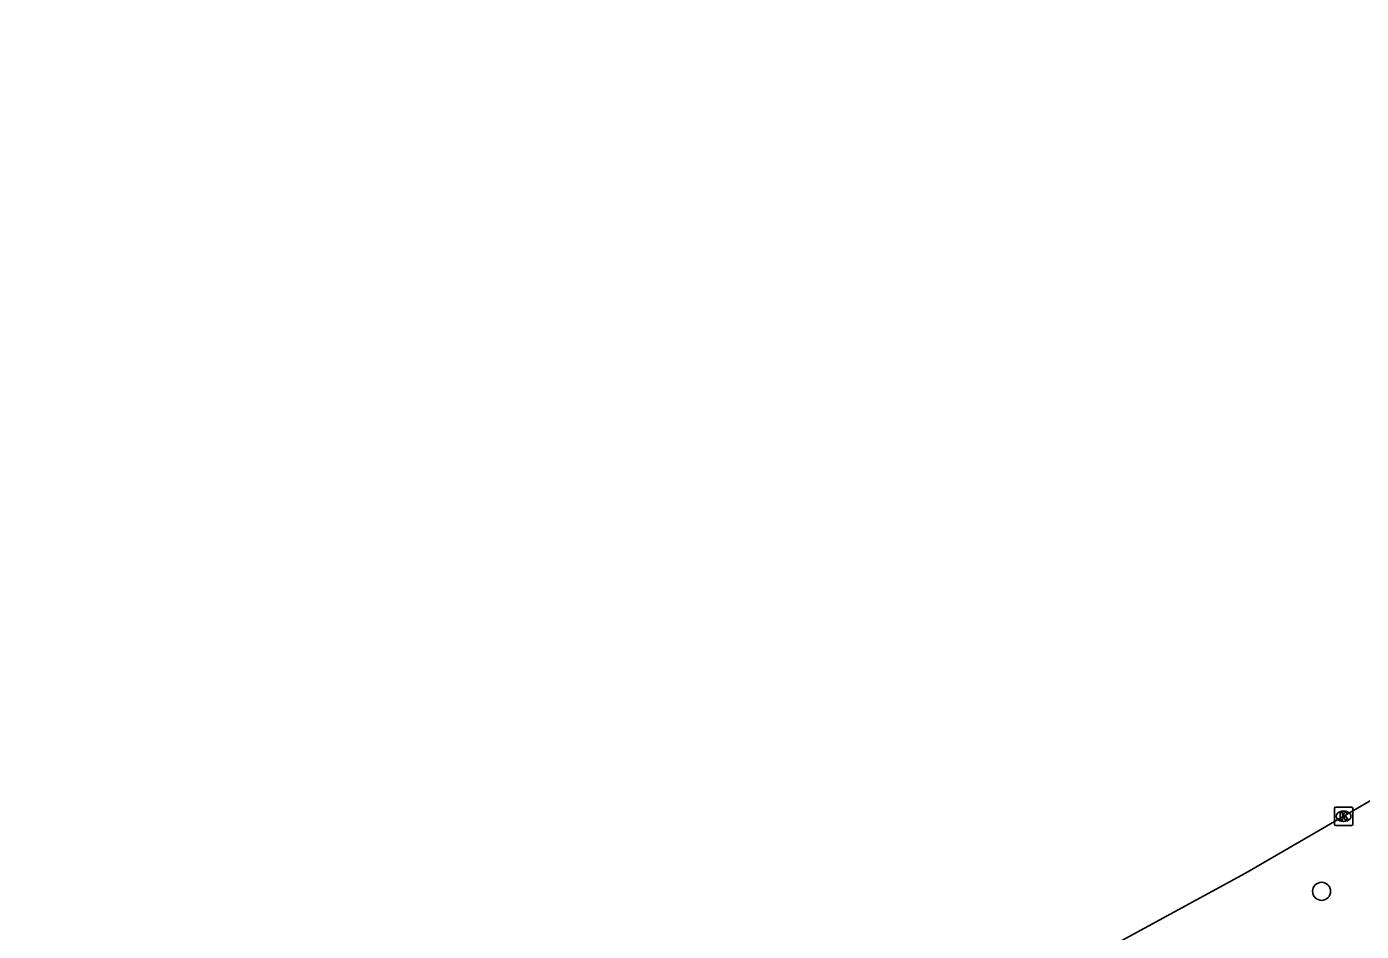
# Model space of a CAD drawing. Extents: x 162880 to 165536, y 384011 to 385179.
# Drawn here: x 163926.4 to 163998.7, y 384863.6 to 384912.6 of the extents above; entities that cross this region are included whole.
import ezdxf

# ---------------------------------------------------------------- set-up
doc = ezdxf.new("R2010")
doc.units = 0
for name, color, linetype in [('IMGEO_Boom', 7, 'Continuous'), ('IMGEO_Kolk', 7, 'Continuous'), ('IMGEO_Rijbaan_regionaal_gesloten', 7, 'Continuous')]:
    doc.layers.add(name, color=color, linetype=linetype)

msp = doc.modelspace()

# ---------------------------------------------------------------- linework, layer by layer
at = {"layer": 'IMGEO_Boom'}
msp.add_circle((163996.591, 384865.716), 0.489, dxfattribs=at)
at = {"layer": 'IMGEO_Kolk'}
for p, q in [((163997.283, 384869.355), (163997.283, 384870.207)), ((163997.358, 384870.281), (163998.21, 384870.281)), ((163997.771, 384870.061), (163997.796, 384870.061)), ((163998.284, 384870.207), (163998.284, 384869.355)), ((163998.21, 384869.281), (163997.358, 384869.281)), ((163997.794, 384869.501), (163997.769, 384869.501))]:
    msp.add_line(p, q, dxfattribs=at)
for points in [[(163997.283, 384869.355), (163997.283, 384870.207)], [(163997.358, 384870.281), (163998.21, 384870.281)], [(163997.604, 384869.981), (163997.727, 384869.981), (163997.727, 384869.83), (163997.857, 384869.981), (163998.021, 384869.981), (163997.875, 384869.83), (163998.028, 384869.581), (163997.876, 384869.581), (163997.791, 384869.745), (163997.727, 384869.678), (163997.727, 384869.581), (163997.604, 384869.581), (163997.604, 384869.981)], [(163998.284, 384870.207), (163998.284, 384869.355)], [(163998.21, 384869.281), (163997.358, 384869.281)]]:
    msp.add_lwpolyline(points, dxfattribs=at)
for centre, start, end in [((163997.36, 384870.205), 91.55205, 178.44795), ((163997.36, 384870.205), 91.55205, 178.44795), ((163998.208, 384870.205), 1.55205, 88.44795), ((163998.208, 384870.205), 1.55205, 88.44795), ((163997.36, 384869.357), 181.55205, 268.44795), ((163997.36, 384869.357), 181.55205, 268.44795), ((163998.208, 384869.357), 271.55205, 358.44795), ((163998.208, 384869.357), 271.55205, 358.44795)]:
    msp.add_arc(centre, 0.0765, start, end, dxfattribs=at)
for centre, major_axis, ratio, start_param, end_param in [((163997.77, 384869.781), (-0.387, 0.002), 0.722429, 4.712389, 7.853982), ((163997.795, 384869.781), (-0.39, 0.002), 0.717154, 1.570796, 4.712389)]:
    msp.add_ellipse(centre, major_axis=major_axis, ratio=ratio, start_param=start_param, end_param=end_param, dxfattribs=at)
at = {"layer": 'IMGEO_Rijbaan_regionaal_gesloten'}
msp.add_lwpolyline([(163835.792, 384780.313), (163853.532, 384790.429), (163965.351, 384851.941), (163979.889, 384859.859), (163992.463, 384866.708), (164000, 384871.062), (164028.426, 384886.323), (164076.715, 384911.005), (164118.056, 384931.016), (164146.558, 384944.405), (164192.181, 384964.916), (164201.656, 384969.026), (164204.447, 384970.197)], dxfattribs=at)

doc.saveas('drawing.dxf')
